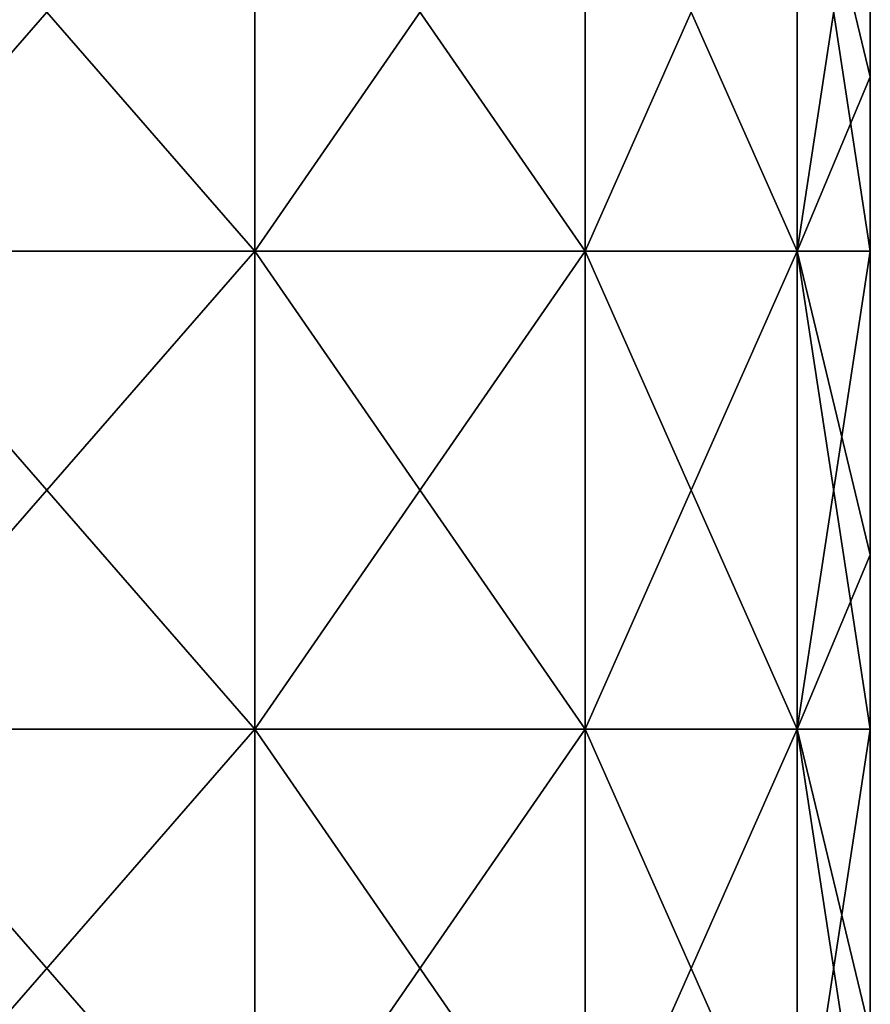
# Model space of a CAD drawing. Header units: inches. Extents: x -4.75 to 4.5, y 0 to 1.88.
# Tile 393 of 462: x 4.36 to 4.5, y 0.16 to 0.33. Entities that reach past the tile are written whole.
import ezdxf

# ---------------------------------------------------------------- set-up
doc = ezdxf.new("R2010")
doc.units = ezdxf.units.IN
doc.header["$LTSCALE"] = 101.851852
doc.header["$MEASUREMENT"] = 0
for name, color, linetype in [('3', 7, 'CONTINUOUS'), ('36', 7, 'CONTINUOUS'), ('37', 7, 'CONTINUOUS')]:
    doc.layers.add(name, color=color, linetype=linetype)

msp = doc.modelspace()

# ---------------------------------------------------------------- linework, layer by layer
at = {"layer": '3', "color": 13, "linetype": 'Continuous', "true_color": 0xd67263}
for points in [[(4.4982, 0.40032, -0.92308), (4.4982, 0.40032, -0.84615), (4.4982, 0.32024, -0.92308), (4.4982, 0.40032, -0.92308)], [(4.4982, 0.37114, -1), (4.4982, 0.40032, -0.92308), (4.4982, 0.32024, -1), (4.4982, 0.37114, -1)], [(4.4982, 0.32024, -1), (4.4982, 0.40032, -0.92308), (4.4982, 0.32024, -0.92308), (4.4982, 0.32024, -1)], [(4.4982, 0.40032, -0.84615), (4.4982, 0.40032, -0.76923), (4.4982, 0.32024, -0.84615), (4.4982, 0.40032, -0.84615)], [(4.4982, 0.32024, -0.92308), (4.4982, 0.40032, -0.84615), (4.4982, 0.32024, -0.84615), (4.4982, 0.32024, -0.92308)], [(4.4982, 0.40032, -0.76923), (4.4982, 0.40032, -0.69231), (4.4982, 0.32024, -0.76923), (4.4982, 0.40032, -0.76923)], [(4.4982, 0.32024, -0.84615), (4.4982, 0.40032, -0.76923), (4.4982, 0.32024, -0.76923), (4.4982, 0.32024, -0.84615)], [(4.4982, 0.40032, -0.69231), (4.4982, 0.40032, -0.61538), (4.4982, 0.32024, -0.69231), (4.4982, 0.40032, -0.69231)], [(4.4982, 0.32024, -0.76923), (4.4982, 0.40032, -0.69231), (4.4982, 0.32024, -0.69231), (4.4982, 0.32024, -0.76923)], [(4.4982, 0.40032, -0.61538), (4.4982, 0.40032, -0.53846), (4.4982, 0.32024, -0.61538), (4.4982, 0.40032, -0.61538)], [(4.4982, 0.32024, -0.69231), (4.4982, 0.40032, -0.61538), (4.4982, 0.32024, -0.61538), (4.4982, 0.32024, -0.69231)], [(4.4982, 0.40032, -0.53846), (4.4982, 0.40032, -0.46154), (4.4982, 0.32024, -0.53846), (4.4982, 0.40032, -0.53846)], [(4.4982, 0.32024, -0.61538), (4.4982, 0.40032, -0.53846), (4.4982, 0.32024, -0.53846), (4.4982, 0.32024, -0.61538)], [(4.4982, 0.40032, -0.46154), (4.4982, 0.40032, -0.38462), (4.4982, 0.32024, -0.46154), (4.4982, 0.40032, -0.46154)], [(4.4982, 0.32024, -0.53846), (4.4982, 0.40032, -0.46154), (4.4982, 0.32024, -0.46154), (4.4982, 0.32024, -0.53846)], [(4.4982, 0.40032, -0.38462), (4.4982, 0.40032, -0.30769), (4.4982, 0.32024, -0.38462), (4.4982, 0.40032, -0.38462)], [(4.4982, 0.32024, -0.46154), (4.4982, 0.40032, -0.38462), (4.4982, 0.32024, -0.38462), (4.4982, 0.32024, -0.46154)], [(4.4982, 0.40032, -0.30769), (4.4982, 0.40032, -0.23077), (4.4982, 0.32024, -0.30769), (4.4982, 0.40032, -0.30769)], [(4.4982, 0.32024, -0.38462), (4.4982, 0.40032, -0.30769), (4.4982, 0.32024, -0.30769), (4.4982, 0.32024, -0.38462)], [(4.4982, 0.40032, -0.23077), (4.4982, 0.40032, -0.15385), (4.4982, 0.32024, -0.23077), (4.4982, 0.40032, -0.23077)], [(4.4982, 0.32024, -0.30769), (4.4982, 0.40032, -0.23077), (4.4982, 0.32024, -0.23077), (4.4982, 0.32024, -0.30769)], [(4.4982, 0.40032, -0.15385), (4.4982, 0.40032, -0.07692), (4.4982, 0.32024, -0.15385), (4.4982, 0.40032, -0.15385)], [(4.4982, 0.32024, -0.23077), (4.4982, 0.40032, -0.15385), (4.4982, 0.32024, -0.15385), (4.4982, 0.32024, -0.23077)], [(4.4982, 0.40032, -0.07692), (4.4982, 0.40032), (4.4982, 0.32024, -0.07692), (4.4982, 0.40032, -0.07692)], [(4.4982, 0.32024, -0.15385), (4.4982, 0.40032, -0.07692), (4.4982, 0.32024, -0.07692), (4.4982, 0.32024, -0.15385)], [(4.4982, 0.40032), (4.4982, 0.40032, 0.07692), (4.4982, 0.32024), (4.4982, 0.40032)], [(4.4982, 0.32024, -0.07692), (4.4982, 0.40032), (4.4982, 0.32024), (4.4982, 0.32024, -0.07692)], [(4.4982, 0.40032, 0.07692), (4.4982, 0.40032, 0.15385), (4.4982, 0.32024, 0.07692), (4.4982, 0.40032, 0.07692)], [(4.4982, 0.32024), (4.4982, 0.40032, 0.07692), (4.4982, 0.32024, 0.07692), (4.4982, 0.32024)], [(4.4982, 0.40032, 0.15385), (4.4982, 0.40032, 0.23077), (4.4982, 0.32024, 0.15385), (4.4982, 0.40032, 0.15385)], [(4.4982, 0.32024, 0.07692), (4.4982, 0.40032, 0.15385), (4.4982, 0.32024, 0.15385), (4.4982, 0.32024, 0.07692)], [(4.4982, 0.40032, 0.23077), (4.4982, 0.40032, 0.30769), (4.4982, 0.32024, 0.23077), (4.4982, 0.40032, 0.23077)], [(4.4982, 0.32024, 0.15385), (4.4982, 0.40032, 0.23077), (4.4982, 0.32024, 0.23077), (4.4982, 0.32024, 0.15385)], [(4.4982, 0.40032, 0.30769), (4.4982, 0.40032, 0.38462), (4.4982, 0.32024, 0.30769), (4.4982, 0.40032, 0.30769)], [(4.4982, 0.32024, 0.23077), (4.4982, 0.40032, 0.30769), (4.4982, 0.32024, 0.30769), (4.4982, 0.32024, 0.23077)], [(4.4982, 0.40032, 0.38462), (4.4982, 0.40032, 0.46154), (4.4982, 0.32024, 0.38462), (4.4982, 0.40032, 0.38462)], [(4.4982, 0.32024, 0.30769), (4.4982, 0.40032, 0.38462), (4.4982, 0.32024, 0.38462), (4.4982, 0.32024, 0.30769)], [(4.4982, 0.40032, 0.46154), (4.4982, 0.40032, 0.53846), (4.4982, 0.32024, 0.46154), (4.4982, 0.40032, 0.46154)], [(4.4982, 0.32024, 0.38462), (4.4982, 0.40032, 0.46154), (4.4982, 0.32024, 0.46154), (4.4982, 0.32024, 0.38462)], [(4.4982, 0.40032, 0.53846), (4.4982, 0.40032, 0.61538), (4.4982, 0.32024, 0.53846), (4.4982, 0.40032, 0.53846)], [(4.4982, 0.32024, 0.46154), (4.4982, 0.40032, 0.53846), (4.4982, 0.32024, 0.53846), (4.4982, 0.32024, 0.46154)], [(4.4982, 0.40032, 0.61538), (4.4982, 0.40032, 0.69231), (4.4982, 0.32024, 0.61538), (4.4982, 0.40032, 0.61538)], [(4.4982, 0.32024, 0.53846), (4.4982, 0.40032, 0.61538), (4.4982, 0.32024, 0.61538), (4.4982, 0.32024, 0.53846)], [(4.4982, 0.40032, 0.69231), (4.4982, 0.40032, 0.76923), (4.4982, 0.32024, 0.69231), (4.4982, 0.40032, 0.69231)], [(4.4982, 0.32024, 0.61538), (4.4982, 0.40032, 0.69231), (4.4982, 0.32024, 0.69231), (4.4982, 0.32024, 0.61538)], [(4.4982, 0.40032, 0.76923), (4.4982, 0.40032, 0.84615), (4.4982, 0.32024, 0.76923), (4.4982, 0.40032, 0.76923)], [(4.4982, 0.32024, 0.69231), (4.4982, 0.40032, 0.76923), (4.4982, 0.32024, 0.76923), (4.4982, 0.32024, 0.69231)], [(4.4982, 0.40032, 0.84615), (4.4982, 0.40032, 0.92308), (4.4982, 0.32024, 0.84615), (4.4982, 0.40032, 0.84615)], [(4.4982, 0.32024, 0.76923), (4.4982, 0.40032, 0.84615), (4.4982, 0.32024, 0.84615), (4.4982, 0.32024, 0.76923)], [(4.4982, 0.40032, 0.92308), (4.4982, 0.40032, 1), (4.4982, 0.32024, 0.92308), (4.4982, 0.40032, 0.92308)], [(4.4982, 0.32024, 0.84615), (4.4982, 0.40032, 0.92308), (4.4982, 0.32024, 0.92308), (4.4982, 0.32024, 0.84615)], [(4.4982, 0.32024, 0.92308), (4.4982, 0.40032, 1), (4.4982, 0.37114, 1), (4.4982, 0.32024, 0.92308)], [(4.4982, 0.32024, 1), (4.4982, 0.32024, 0.92308), (4.4982, 0.37114, 1), (4.4982, 0.32024, 1)], [(4.4982, 0.32024, -1), (4.4982, 0.32024, -0.92308), (4.4982, 0.29106, -1), (4.4982, 0.32024, -1)], [(4.4982, 0.32024, -0.92308), (4.4982, 0.32024, -0.84615), (4.4982, 0.24016, -0.92308), (4.4982, 0.32024, -0.92308)], [(4.4982, 0.29106, -1), (4.4982, 0.32024, -0.92308), (4.4982, 0.24016, -1), (4.4982, 0.29106, -1)], [(4.4982, 0.24016, -1), (4.4982, 0.32024, -0.92308), (4.4982, 0.24016, -0.92308), (4.4982, 0.24016, -1)], [(4.4982, 0.32024, -0.84615), (4.4982, 0.32024, -0.76923), (4.4982, 0.24016, -0.84615), (4.4982, 0.32024, -0.84615)], [(4.4982, 0.24016, -0.92308), (4.4982, 0.32024, -0.84615), (4.4982, 0.24016, -0.84615), (4.4982, 0.24016, -0.92308)], [(4.4982, 0.32024, -0.76923), (4.4982, 0.32024, -0.69231), (4.4982, 0.24016, -0.76923), (4.4982, 0.32024, -0.76923)], [(4.4982, 0.24016, -0.84615), (4.4982, 0.32024, -0.76923), (4.4982, 0.24016, -0.76923), (4.4982, 0.24016, -0.84615)], [(4.4982, 0.32024, -0.69231), (4.4982, 0.32024, -0.61538), (4.4982, 0.24016, -0.69231), (4.4982, 0.32024, -0.69231)], [(4.4982, 0.24016, -0.76923), (4.4982, 0.32024, -0.69231), (4.4982, 0.24016, -0.69231), (4.4982, 0.24016, -0.76923)], [(4.4982, 0.32024, -0.61538), (4.4982, 0.32024, -0.53846), (4.4982, 0.24016, -0.61538), (4.4982, 0.32024, -0.61538)], [(4.4982, 0.24016, -0.69231), (4.4982, 0.32024, -0.61538), (4.4982, 0.24016, -0.61538), (4.4982, 0.24016, -0.69231)], [(4.4982, 0.32024, -0.53846), (4.4982, 0.32024, -0.46154), (4.4982, 0.24016, -0.53846), (4.4982, 0.32024, -0.53846)], [(4.4982, 0.24016, -0.61538), (4.4982, 0.32024, -0.53846), (4.4982, 0.24016, -0.53846), (4.4982, 0.24016, -0.61538)], [(4.4982, 0.32024, -0.46154), (4.4982, 0.32024, -0.38462), (4.4982, 0.24016, -0.46154), (4.4982, 0.32024, -0.46154)], [(4.4982, 0.24016, -0.53846), (4.4982, 0.32024, -0.46154), (4.4982, 0.24016, -0.46154), (4.4982, 0.24016, -0.53846)], [(4.4982, 0.32024, -0.38462), (4.4982, 0.32024, -0.30769), (4.4982, 0.24016, -0.38462), (4.4982, 0.32024, -0.38462)], [(4.4982, 0.24016, -0.46154), (4.4982, 0.32024, -0.38462), (4.4982, 0.24016, -0.38462), (4.4982, 0.24016, -0.46154)], [(4.4982, 0.32024, -0.30769), (4.4982, 0.32024, -0.23077), (4.4982, 0.24016, -0.30769), (4.4982, 0.32024, -0.30769)], [(4.4982, 0.24016, -0.38462), (4.4982, 0.32024, -0.30769), (4.4982, 0.24016, -0.30769), (4.4982, 0.24016, -0.38462)], [(4.4982, 0.32024, -0.23077), (4.4982, 0.32024, -0.15385), (4.4982, 0.24016, -0.23077), (4.4982, 0.32024, -0.23077)], [(4.4982, 0.24016, -0.30769), (4.4982, 0.32024, -0.23077), (4.4982, 0.24016, -0.23077), (4.4982, 0.24016, -0.30769)], [(4.4982, 0.32024, -0.15385), (4.4982, 0.32024, -0.07692), (4.4982, 0.24016, -0.15385), (4.4982, 0.32024, -0.15385)], [(4.4982, 0.24016, -0.23077), (4.4982, 0.32024, -0.15385), (4.4982, 0.24016, -0.15385), (4.4982, 0.24016, -0.23077)], [(4.4982, 0.32024, -0.07692), (4.4982, 0.32024), (4.4982, 0.24016, -0.07692), (4.4982, 0.32024, -0.07692)], [(4.4982, 0.24016, -0.15385), (4.4982, 0.32024, -0.07692), (4.4982, 0.24016, -0.07692), (4.4982, 0.24016, -0.15385)], [(4.4982, 0.32024), (4.4982, 0.32024, 0.07692), (4.4982, 0.24016), (4.4982, 0.32024)], [(4.4982, 0.24016, -0.07692), (4.4982, 0.32024), (4.4982, 0.24016), (4.4982, 0.24016, -0.07692)], [(4.4982, 0.32024, 0.07692), (4.4982, 0.32024, 0.15385), (4.4982, 0.24016, 0.07692), (4.4982, 0.32024, 0.07692)], [(4.4982, 0.24016), (4.4982, 0.32024, 0.07692), (4.4982, 0.24016, 0.07692), (4.4982, 0.24016)], [(4.4982, 0.32024, 0.15385), (4.4982, 0.32024, 0.23077), (4.4982, 0.24016, 0.15385), (4.4982, 0.32024, 0.15385)], [(4.4982, 0.24016, 0.07692), (4.4982, 0.32024, 0.15385), (4.4982, 0.24016, 0.15385), (4.4982, 0.24016, 0.07692)], [(4.4982, 0.32024, 0.23077), (4.4982, 0.32024, 0.30769), (4.4982, 0.24016, 0.23077), (4.4982, 0.32024, 0.23077)], [(4.4982, 0.24016, 0.15385), (4.4982, 0.32024, 0.23077), (4.4982, 0.24016, 0.23077), (4.4982, 0.24016, 0.15385)], [(4.4982, 0.32024, 0.30769), (4.4982, 0.32024, 0.38462), (4.4982, 0.24016, 0.30769), (4.4982, 0.32024, 0.30769)], [(4.4982, 0.24016, 0.23077), (4.4982, 0.32024, 0.30769), (4.4982, 0.24016, 0.30769), (4.4982, 0.24016, 0.23077)], [(4.4982, 0.32024, 0.38462), (4.4982, 0.32024, 0.46154), (4.4982, 0.24016, 0.38462), (4.4982, 0.32024, 0.38462)], [(4.4982, 0.24016, 0.30769), (4.4982, 0.32024, 0.38462), (4.4982, 0.24016, 0.38462), (4.4982, 0.24016, 0.30769)], [(4.4982, 0.32024, 0.46154), (4.4982, 0.32024, 0.53846), (4.4982, 0.24016, 0.46154), (4.4982, 0.32024, 0.46154)], [(4.4982, 0.24016, 0.38462), (4.4982, 0.32024, 0.46154), (4.4982, 0.24016, 0.46154), (4.4982, 0.24016, 0.38462)], [(4.4982, 0.32024, 0.53846), (4.4982, 0.32024, 0.61538), (4.4982, 0.24016, 0.53846), (4.4982, 0.32024, 0.53846)], [(4.4982, 0.24016, 0.46154), (4.4982, 0.32024, 0.53846), (4.4982, 0.24016, 0.53846), (4.4982, 0.24016, 0.46154)], [(4.4982, 0.32024, 0.61538), (4.4982, 0.32024, 0.69231), (4.4982, 0.24016, 0.61538), (4.4982, 0.32024, 0.61538)], [(4.4982, 0.24016, 0.53846), (4.4982, 0.32024, 0.61538), (4.4982, 0.24016, 0.61538), (4.4982, 0.24016, 0.53846)], [(4.4982, 0.32024, 0.69231), (4.4982, 0.32024, 0.76923), (4.4982, 0.24016, 0.69231), (4.4982, 0.32024, 0.69231)], [(4.4982, 0.24016, 0.61538), (4.4982, 0.32024, 0.69231), (4.4982, 0.24016, 0.69231), (4.4982, 0.24016, 0.61538)], [(4.4982, 0.32024, 0.76923), (4.4982, 0.32024, 0.84615), (4.4982, 0.24016, 0.76923), (4.4982, 0.32024, 0.76923)], [(4.4982, 0.24016, 0.69231), (4.4982, 0.32024, 0.76923), (4.4982, 0.24016, 0.76923), (4.4982, 0.24016, 0.69231)], [(4.4982, 0.32024, 0.84615), (4.4982, 0.32024, 0.92308), (4.4982, 0.24016, 0.84615), (4.4982, 0.32024, 0.84615)], [(4.4982, 0.24016, 0.76923), (4.4982, 0.32024, 0.84615), (4.4982, 0.24016, 0.84615), (4.4982, 0.24016, 0.76923)], [(4.4982, 0.32024, 0.92308), (4.4982, 0.32024, 1), (4.4982, 0.24016, 0.92308), (4.4982, 0.32024, 0.92308)], [(4.4982, 0.24016, 0.84615), (4.4982, 0.32024, 0.92308), (4.4982, 0.24016, 0.92308), (4.4982, 0.24016, 0.84615)], [(4.4982, 0.24016, 0.92308), (4.4982, 0.32024, 1), (4.4982, 0.29106, 1), (4.4982, 0.24016, 0.92308)], [(4.4982, 0.24016, 1), (4.4982, 0.24016, 0.92308), (4.4982, 0.29106, 1), (4.4982, 0.24016, 1)], [(4.4982, 0.24016, -1), (4.4982, 0.24016, -0.92308), (4.4982, 0.21098, -1), (4.4982, 0.24016, -1)], [(4.4982, 0.24016, -0.92308), (4.4982, 0.24016, -0.84615), (4.4982, 0.16008, -0.92308), (4.4982, 0.24016, -0.92308)], [(4.4982, 0.21098, -1), (4.4982, 0.24016, -0.92308), (4.4982, 0.16008, -1), (4.4982, 0.21098, -1)], [(4.4982, 0.16008, -1), (4.4982, 0.24016, -0.92308), (4.4982, 0.16008, -0.92308), (4.4982, 0.16008, -1)], [(4.4982, 0.24016, -0.84615), (4.4982, 0.24016, -0.76923), (4.4982, 0.16008, -0.84615), (4.4982, 0.24016, -0.84615)], [(4.4982, 0.16008, -0.92308), (4.4982, 0.24016, -0.84615), (4.4982, 0.16008, -0.84615), (4.4982, 0.16008, -0.92308)], [(4.4982, 0.24016, -0.76923), (4.4982, 0.24016, -0.69231), (4.4982, 0.16008, -0.76923), (4.4982, 0.24016, -0.76923)], [(4.4982, 0.16008, -0.84615), (4.4982, 0.24016, -0.76923), (4.4982, 0.16008, -0.76923), (4.4982, 0.16008, -0.84615)], [(4.4982, 0.24016, -0.69231), (4.4982, 0.24016, -0.61538), (4.4982, 0.16008, -0.69231), (4.4982, 0.24016, -0.69231)], [(4.4982, 0.16008, -0.76923), (4.4982, 0.24016, -0.69231), (4.4982, 0.16008, -0.69231), (4.4982, 0.16008, -0.76923)], [(4.4982, 0.24016, -0.61538), (4.4982, 0.24016, -0.53846), (4.4982, 0.16008, -0.61538), (4.4982, 0.24016, -0.61538)], [(4.4982, 0.16008, -0.69231), (4.4982, 0.24016, -0.61538), (4.4982, 0.16008, -0.61538), (4.4982, 0.16008, -0.69231)], [(4.4982, 0.24016, -0.53846), (4.4982, 0.24016, -0.46154), (4.4982, 0.16008, -0.53846), (4.4982, 0.24016, -0.53846)], [(4.4982, 0.16008, -0.61538), (4.4982, 0.24016, -0.53846), (4.4982, 0.16008, -0.53846), (4.4982, 0.16008, -0.61538)], [(4.4982, 0.24016, -0.46154), (4.4982, 0.24016, -0.38462), (4.4982, 0.16008, -0.46154), (4.4982, 0.24016, -0.46154)], [(4.4982, 0.16008, -0.53846), (4.4982, 0.24016, -0.46154), (4.4982, 0.16008, -0.46154), (4.4982, 0.16008, -0.53846)], [(4.4982, 0.24016, -0.38462), (4.4982, 0.24016, -0.30769), (4.4982, 0.16008, -0.38462), (4.4982, 0.24016, -0.38462)], [(4.4982, 0.16008, -0.46154), (4.4982, 0.24016, -0.38462), (4.4982, 0.16008, -0.38462), (4.4982, 0.16008, -0.46154)], [(4.4982, 0.24016, -0.30769), (4.4982, 0.24016, -0.23077), (4.4982, 0.16008, -0.30769), (4.4982, 0.24016, -0.30769)], [(4.4982, 0.16008, -0.38462), (4.4982, 0.24016, -0.30769), (4.4982, 0.16008, -0.30769), (4.4982, 0.16008, -0.38462)], [(4.4982, 0.24016, -0.23077), (4.4982, 0.24016, -0.15385), (4.4982, 0.16008, -0.23077), (4.4982, 0.24016, -0.23077)], [(4.4982, 0.16008, -0.30769), (4.4982, 0.24016, -0.23077), (4.4982, 0.16008, -0.23077), (4.4982, 0.16008, -0.30769)], [(4.4982, 0.24016, -0.15385), (4.4982, 0.24016, -0.07692), (4.4982, 0.16008, -0.15385), (4.4982, 0.24016, -0.15385)], [(4.4982, 0.16008, -0.23077), (4.4982, 0.24016, -0.15385), (4.4982, 0.16008, -0.15385), (4.4982, 0.16008, -0.23077)], [(4.4982, 0.24016, -0.07692), (4.4982, 0.24016), (4.4982, 0.16008, -0.07692), (4.4982, 0.24016, -0.07692)], [(4.4982, 0.16008, -0.15385), (4.4982, 0.24016, -0.07692), (4.4982, 0.16008, -0.07692), (4.4982, 0.16008, -0.15385)], [(4.4982, 0.24016), (4.4982, 0.24016, 0.07692), (4.4982, 0.16008), (4.4982, 0.24016)], [(4.4982, 0.16008, -0.07692), (4.4982, 0.24016), (4.4982, 0.16008), (4.4982, 0.16008, -0.07692)], [(4.4982, 0.24016, 0.07692), (4.4982, 0.24016, 0.15385), (4.4982, 0.16008, 0.07692), (4.4982, 0.24016, 0.07692)], [(4.4982, 0.16008), (4.4982, 0.24016, 0.07692), (4.4982, 0.16008, 0.07692), (4.4982, 0.16008)], [(4.4982, 0.24016, 0.15385), (4.4982, 0.24016, 0.23077), (4.4982, 0.16008, 0.15385), (4.4982, 0.24016, 0.15385)], [(4.4982, 0.16008, 0.07692), (4.4982, 0.24016, 0.15385), (4.4982, 0.16008, 0.15385), (4.4982, 0.16008, 0.07692)], [(4.4982, 0.24016, 0.23077), (4.4982, 0.24016, 0.30769), (4.4982, 0.16008, 0.23077), (4.4982, 0.24016, 0.23077)], [(4.4982, 0.16008, 0.15385), (4.4982, 0.24016, 0.23077), (4.4982, 0.16008, 0.23077), (4.4982, 0.16008, 0.15385)], [(4.4982, 0.24016, 0.30769), (4.4982, 0.24016, 0.38462), (4.4982, 0.16008, 0.30769), (4.4982, 0.24016, 0.30769)], [(4.4982, 0.16008, 0.23077), (4.4982, 0.24016, 0.30769), (4.4982, 0.16008, 0.30769), (4.4982, 0.16008, 0.23077)], [(4.4982, 0.24016, 0.38462), (4.4982, 0.24016, 0.46154), (4.4982, 0.16008, 0.38462), (4.4982, 0.24016, 0.38462)], [(4.4982, 0.16008, 0.30769), (4.4982, 0.24016, 0.38462), (4.4982, 0.16008, 0.38462), (4.4982, 0.16008, 0.30769)], [(4.4982, 0.24016, 0.46154), (4.4982, 0.24016, 0.53846), (4.4982, 0.16008, 0.46154), (4.4982, 0.24016, 0.46154)], [(4.4982, 0.16008, 0.38462), (4.4982, 0.24016, 0.46154), (4.4982, 0.16008, 0.46154), (4.4982, 0.16008, 0.38462)], [(4.4982, 0.24016, 0.53846), (4.4982, 0.24016, 0.61538), (4.4982, 0.16008, 0.53846), (4.4982, 0.24016, 0.53846)], [(4.4982, 0.16008, 0.46154), (4.4982, 0.24016, 0.53846), (4.4982, 0.16008, 0.53846), (4.4982, 0.16008, 0.46154)], [(4.4982, 0.24016, 0.61538), (4.4982, 0.24016, 0.69231), (4.4982, 0.16008, 0.61538), (4.4982, 0.24016, 0.61538)], [(4.4982, 0.16008, 0.53846), (4.4982, 0.24016, 0.61538), (4.4982, 0.16008, 0.61538), (4.4982, 0.16008, 0.53846)], [(4.4982, 0.24016, 0.69231), (4.4982, 0.24016, 0.76923), (4.4982, 0.16008, 0.69231), (4.4982, 0.24016, 0.69231)], [(4.4982, 0.16008, 0.61538), (4.4982, 0.24016, 0.69231), (4.4982, 0.16008, 0.69231), (4.4982, 0.16008, 0.61538)], [(4.4982, 0.24016, 0.76923), (4.4982, 0.24016, 0.84615), (4.4982, 0.16008, 0.76923), (4.4982, 0.24016, 0.76923)], [(4.4982, 0.16008, 0.69231), (4.4982, 0.24016, 0.76923), (4.4982, 0.16008, 0.76923), (4.4982, 0.16008, 0.69231)], [(4.4982, 0.24016, 0.84615), (4.4982, 0.24016, 0.92308), (4.4982, 0.16008, 0.84615), (4.4982, 0.24016, 0.84615)], [(4.4982, 0.16008, 0.76923), (4.4982, 0.24016, 0.84615), (4.4982, 0.16008, 0.84615), (4.4982, 0.16008, 0.76923)], [(4.4982, 0.24016, 0.92308), (4.4982, 0.24016, 1), (4.4982, 0.16008, 0.92308), (4.4982, 0.24016, 0.92308)], [(4.4982, 0.16008, 0.84615), (4.4982, 0.24016, 0.92308), (4.4982, 0.16008, 0.92308), (4.4982, 0.16008, 0.84615)], [(4.4982, 0.16008, 0.92308), (4.4982, 0.24016, 1), (4.4982, 0.21098, 1), (4.4982, 0.16008, 0.92308)], [(4.4982, 0.16008, 1), (4.4982, 0.16008, 0.92308), (4.4982, 0.21098, 1), (4.4982, 0.16008, 1)]]:
    msp.add_3dface(points, dxfattribs=at)
at = {"layer": '36', "color": 13, "linetype": 'Continuous', "true_color": 0xd67263}
for points in [[(4.39514, 0.37114, 1.20225), (4.32545, 0.37114, 1.23776), (4.39514, 0.29106, 1.20225), (4.39514, 0.37114, 1.20225)], [(4.39514, 0.29106, 1.20225), (4.32545, 0.37114, 1.23776), (4.32545, 0.29106, 1.23776), (4.39514, 0.29106, 1.20225)], [(4.45045, 0.37114, 1.14695), (4.39514, 0.37114, 1.20225), (4.45045, 0.29106, 1.14695), (4.45045, 0.37114, 1.14695)], [(4.45045, 0.29106, 1.14695), (4.39514, 0.37114, 1.20225), (4.39514, 0.29106, 1.20225), (4.45045, 0.29106, 1.14695)], [(4.48596, 0.37114, 1.07725), (4.45045, 0.37114, 1.14695), (4.48596, 0.29106, 1.07725), (4.48596, 0.37114, 1.07725)], [(4.48596, 0.29106, 1.07725), (4.45045, 0.37114, 1.14695), (4.45045, 0.29106, 1.14695), (4.48596, 0.29106, 1.07725)], [(4.4982, 0.32024, 1), (4.4982, 0.37114, 1), (4.48596, 0.37114, 1.07725), (4.4982, 0.32024, 1)], [(4.4982, 0.29106, 1), (4.4982, 0.32024, 1), (4.48596, 0.37114, 1.07725), (4.4982, 0.29106, 1)], [(4.4982, 0.29106, 1), (4.48596, 0.37114, 1.07725), (4.48596, 0.29106, 1.07725), (4.4982, 0.29106, 1)], [(4.39514, 0.29106, 1.20225), (4.32545, 0.29106, 1.23776), (4.39514, 0.21098, 1.20225), (4.39514, 0.29106, 1.20225)], [(4.39514, 0.21098, 1.20225), (4.32545, 0.29106, 1.23776), (4.32545, 0.21098, 1.23776), (4.39514, 0.21098, 1.20225)], [(4.45045, 0.29106, 1.14695), (4.39514, 0.29106, 1.20225), (4.45045, 0.21098, 1.14695), (4.45045, 0.29106, 1.14695)], [(4.45045, 0.21098, 1.14695), (4.39514, 0.29106, 1.20225), (4.39514, 0.21098, 1.20225), (4.45045, 0.21098, 1.14695)], [(4.48596, 0.29106, 1.07725), (4.45045, 0.29106, 1.14695), (4.48596, 0.21098, 1.07725), (4.48596, 0.29106, 1.07725)], [(4.48596, 0.21098, 1.07725), (4.45045, 0.29106, 1.14695), (4.45045, 0.21098, 1.14695), (4.48596, 0.21098, 1.07725)], [(4.4982, 0.24016, 1), (4.4982, 0.29106, 1), (4.48596, 0.29106, 1.07725), (4.4982, 0.24016, 1)], [(4.4982, 0.21098, 1), (4.4982, 0.24016, 1), (4.48596, 0.29106, 1.07725), (4.4982, 0.21098, 1)], [(4.4982, 0.21098, 1), (4.48596, 0.29106, 1.07725), (4.48596, 0.21098, 1.07725), (4.4982, 0.21098, 1)], [(4.39514, 0.21098, 1.20225), (4.32545, 0.21098, 1.23776), (4.39514, 0.1309, 1.20225), (4.39514, 0.21098, 1.20225)], [(4.39514, 0.1309, 1.20225), (4.32545, 0.21098, 1.23776), (4.32545, 0.1309, 1.23776), (4.39514, 0.1309, 1.20225)], [(4.45045, 0.21098, 1.14695), (4.39514, 0.21098, 1.20225), (4.45045, 0.1309, 1.14695), (4.45045, 0.21098, 1.14695)], [(4.45045, 0.1309, 1.14695), (4.39514, 0.21098, 1.20225), (4.39514, 0.1309, 1.20225), (4.45045, 0.1309, 1.14695)], [(4.48596, 0.21098, 1.07725), (4.45045, 0.21098, 1.14695), (4.48596, 0.1309, 1.07725), (4.48596, 0.21098, 1.07725)], [(4.48596, 0.1309, 1.07725), (4.45045, 0.21098, 1.14695), (4.45045, 0.1309, 1.14695), (4.48596, 0.1309, 1.07725)], [(4.4982, 0.16008, 1), (4.4982, 0.21098, 1), (4.48596, 0.21098, 1.07725), (4.4982, 0.16008, 1)], [(4.4982, 0.1309, 1), (4.4982, 0.16008, 1), (4.48596, 0.21098, 1.07725), (4.4982, 0.1309, 1)], [(4.4982, 0.1309, 1), (4.48596, 0.21098, 1.07725), (4.48596, 0.1309, 1.07725), (4.4982, 0.1309, 1)]]:
    msp.add_3dface(points, dxfattribs=at)
at = {"layer": '37', "color": 13, "linetype": 'Continuous', "true_color": 0xd67263}
for points in [[(4.32545, 0.37114, -1.23776), (4.39514, 0.37114, -1.20225), (4.32545, 0.29106, -1.23776), (4.32545, 0.37114, -1.23776)], [(4.32545, 0.29106, -1.23776), (4.39514, 0.37114, -1.20225), (4.39514, 0.29106, -1.20225), (4.32545, 0.29106, -1.23776)], [(4.39514, 0.37114, -1.20225), (4.45045, 0.37114, -1.14695), (4.39514, 0.29106, -1.20225), (4.39514, 0.37114, -1.20225)], [(4.39514, 0.29106, -1.20225), (4.45045, 0.37114, -1.14695), (4.45045, 0.29106, -1.14695), (4.39514, 0.29106, -1.20225)], [(4.45045, 0.37114, -1.14695), (4.48596, 0.37114, -1.07725), (4.45045, 0.29106, -1.14695), (4.45045, 0.37114, -1.14695)], [(4.45045, 0.29106, -1.14695), (4.48596, 0.37114, -1.07725), (4.48596, 0.29106, -1.07725), (4.45045, 0.29106, -1.14695)], [(4.4982, 0.37114, -1), (4.4982, 0.32024, -1), (4.48596, 0.29106, -1.07725), (4.4982, 0.37114, -1)], [(4.48596, 0.37114, -1.07725), (4.4982, 0.37114, -1), (4.48596, 0.29106, -1.07725), (4.48596, 0.37114, -1.07725)], [(4.4982, 0.32024, -1), (4.4982, 0.29106, -1), (4.48596, 0.29106, -1.07725), (4.4982, 0.32024, -1)], [(4.32545, 0.29106, -1.23776), (4.39514, 0.29106, -1.20225), (4.32545, 0.21098, -1.23776), (4.32545, 0.29106, -1.23776)], [(4.32545, 0.21098, -1.23776), (4.39514, 0.29106, -1.20225), (4.39514, 0.21098, -1.20225), (4.32545, 0.21098, -1.23776)], [(4.39514, 0.29106, -1.20225), (4.45045, 0.29106, -1.14695), (4.39514, 0.21098, -1.20225), (4.39514, 0.29106, -1.20225)], [(4.39514, 0.21098, -1.20225), (4.45045, 0.29106, -1.14695), (4.45045, 0.21098, -1.14695), (4.39514, 0.21098, -1.20225)], [(4.45045, 0.29106, -1.14695), (4.48596, 0.29106, -1.07725), (4.45045, 0.21098, -1.14695), (4.45045, 0.29106, -1.14695)], [(4.45045, 0.21098, -1.14695), (4.48596, 0.29106, -1.07725), (4.48596, 0.21098, -1.07725), (4.45045, 0.21098, -1.14695)], [(4.4982, 0.29106, -1), (4.4982, 0.24016, -1), (4.48596, 0.21098, -1.07725), (4.4982, 0.29106, -1)], [(4.48596, 0.29106, -1.07725), (4.4982, 0.29106, -1), (4.48596, 0.21098, -1.07725), (4.48596, 0.29106, -1.07725)], [(4.4982, 0.24016, -1), (4.4982, 0.21098, -1), (4.48596, 0.21098, -1.07725), (4.4982, 0.24016, -1)], [(4.32545, 0.21098, -1.23776), (4.39514, 0.21098, -1.20225), (4.32545, 0.1309, -1.23776), (4.32545, 0.21098, -1.23776)], [(4.32545, 0.1309, -1.23776), (4.39514, 0.21098, -1.20225), (4.39514, 0.1309, -1.20225), (4.32545, 0.1309, -1.23776)], [(4.39514, 0.21098, -1.20225), (4.45045, 0.21098, -1.14695), (4.39514, 0.1309, -1.20225), (4.39514, 0.21098, -1.20225)], [(4.39514, 0.1309, -1.20225), (4.45045, 0.21098, -1.14695), (4.45045, 0.1309, -1.14695), (4.39514, 0.1309, -1.20225)], [(4.45045, 0.21098, -1.14695), (4.48596, 0.21098, -1.07725), (4.45045, 0.1309, -1.14695), (4.45045, 0.21098, -1.14695)], [(4.45045, 0.1309, -1.14695), (4.48596, 0.21098, -1.07725), (4.48596, 0.1309, -1.07725), (4.45045, 0.1309, -1.14695)], [(4.4982, 0.21098, -1), (4.4982, 0.16008, -1), (4.48596, 0.1309, -1.07725), (4.4982, 0.21098, -1)], [(4.48596, 0.21098, -1.07725), (4.4982, 0.21098, -1), (4.48596, 0.1309, -1.07725), (4.48596, 0.21098, -1.07725)]]:
    msp.add_3dface(points, dxfattribs=at)

doc.saveas('drawing.dxf')
